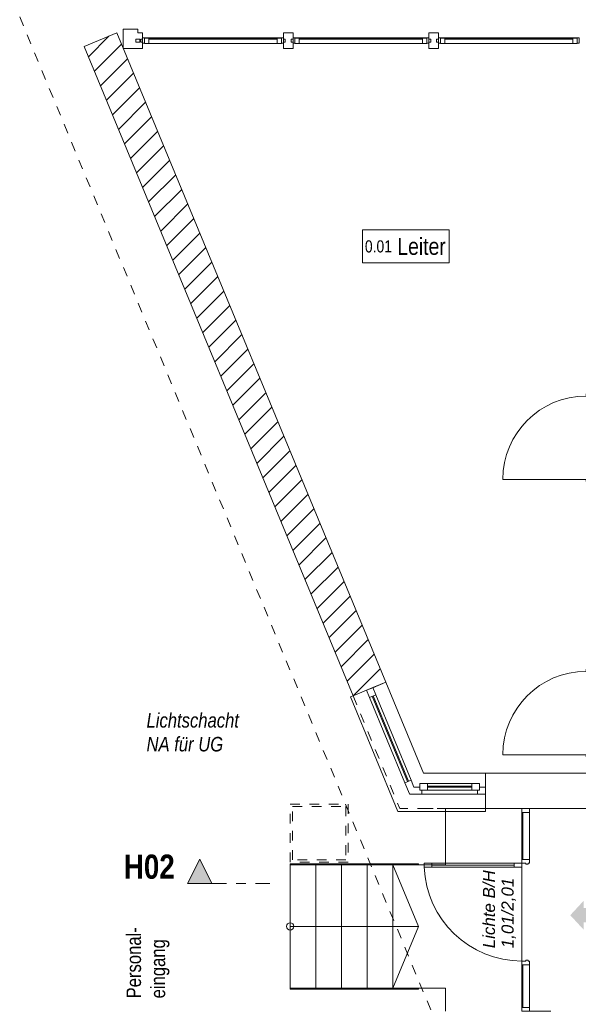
# Model space of a CAD drawing. Header units: metres. Extents: x -79 to 740, y -195 to 69.
# Tile 262 of 306: x 18 to 24, y 45 to 55. Entities that reach past the tile are written whole.
import ezdxf

# ---------------------------------------------------------------- set-up
doc = ezdxf.new("R2010")
doc.units = ezdxf.units.M
doc.header["$MEASUREMENT"] = 0
for name, pattern in [('Schnittlinie', [0.3, 0.15, -0.075, 0, -0.075]), ('Strichlinie eng', [0.115, 0.075, -0.04]), ('Strichlinie_ eng', [0.115, 0.075, -0.04]), ('Untersicht', [0.1, 0.075, -0.025]), ('Wipeout_Contour', [1, 0, -1])]:
    doc.linetypes.add(name, pattern=pattern)
for name, color, linetype in [('10 Fassade', 7, 'Continuous'), ('10 Wand außen', 7, 'Continuous'), ('30 Dach', 7, 'Continuous'), ('40 Treppe', 7, 'Continuous'), ('80 Raum 50stel', 7, 'Continuous'), ('90 Allgemein Dokumentation', 7, 'Continuous'), ('95 Ausführungsplanung Beschriftung', 7, 'Continuous'), ('97 Brandschutz', 7, 'Continuous'), ('97 Brandschutz Dokumentation', 7, 'Continuous'), ('98 Schnitt Marker', 7, 'Continuous')]:
    doc.layers.add(name, color=color, linetype=linetype)
doc.styles.add('ERSTELLTER_STIL_1', font='ARIALN.TTF')
doc.styles.add('ERSTELLTER_STIL_2', font='ARIALN.TTF')
doc.styles.add('ERSTELLTER_STIL_5', font='arial.ttf')
doc.styles.add('ERSTELLTER_STIL_6', font='ARIALN.TTF')

# ---------------------------------------------------------------- blocks, each defined once
blk = doc.blocks.new('1-Flügelfenster 27_3')
at = {"layer": '10 Wand außen', "color": 7, "linetype": 'Continuous', "lineweight": 9}
for p, q in [((-0.557, 0.145), (0.46, 0.145)), ((-0.557, 0), (-0.557, 0.145)), ((-0.557, -0.07), (-0.557, 0)), ((-0.557, -0.07), (-0.557, 0)), ((-0.557, -0.22), (-0.557, -0.07)), ((-0.557, -0.22), (-0.557, -0.25)), ((-0.557, -0.25), (0.724, -0.25))]:
    blk.add_line(p, q, dxfattribs=at)
at = {"layer": '10 Wand außen', "color": 7, "linetype": 'Continuous', "lineweight": 13}
for p, q in [((-0.557, 0), (-0.477, 0)), ((-0.477, 0), (0.477, 0)), ((-0.477, 0), (-0.477, -0.07)), ((0.477, -0.07), (0.477, 0)), ((0.477, 0), (0.557, 0)), ((-0.477, -0.07), (-0.557, -0.07)), ((-0.477, -0.03), (0.477, -0.03)), ((0.477, -0.04), (-0.477, -0.04)), ((0.477, -0.07), (-0.477, -0.07)), ((0.603, -0.07), (0.477, -0.07))]:
    blk.add_line(p, q, dxfattribs=at)
at = {"layer": '10 Wand außen', "color": 7, "linetype": 'Strichlinie eng', "lineweight": 9}
blk.add_line((-0.557, -0.22), (0.703, -0.22), dxfattribs=at)
blk = doc.blocks.new('Blockrahmentür 1-Fl 27_5')
at = {"layer": '10 Wand außen', "color": 7, "linetype": 'Continuous', "lineweight": 13}
for p, q in [((0.43, 0.01), (0.43, 0.87)), ((-0.43, 0.01), (-0.4525, 0.01)), ((-0.4525, 0.01), (-0.4525, 0)), ((-0.4525, 0), (-0.4425, 0)), ((-0.4425, 0), (-0.4425, -0.24)), ((-0.43, -0.01), (-0.43, 0.01)), ((0.43, -0.01), (0.43, 0.01)), ((0.43, 0.01), (0.4525, 0.01)), ((0.4525, 0), (0.4425, 0)), ((0.4425, 0), (0.4425, -0.24)), ((0.4525, 0.01), (0.4525, 0)), ((-0.405, -0.01), (-0.43, -0.01)), ((-0.405, -0.25), (-0.405, -0.01)), ((0.405, -0.25), (0.405, -0.01)), ((0.405, -0.01), (0.43, -0.01)), ((-0.4425, -0.24), (-0.4525, -0.24)), ((-0.4525, -0.24), (-0.4525, -0.25)), ((-0.4525, -0.25), (-0.405, -0.25)), ((0.4525, -0.25), (0.405, -0.25)), ((0.4425, -0.24), (0.4525, -0.24)), ((0.4525, -0.24), (0.4525, -0.25))]:
    blk.add_line(p, q, dxfattribs=at)
at = {"layer": '10 Wand außen', "color": 7, "linetype": 'Continuous', "lineweight": 9}
for p, q in [((-0.4425, 0), (-0.4425, -0.24)), ((-0.4425, 0), (-0.4425, -0.24)), ((0.4425, 0), (0.4425, -0.24)), ((0.4425, 0), (0.4425, -0.24))]:
    blk.add_line(p, q, dxfattribs=at)
blk.add_arc((0.43, 0.01), 0.86, 90, 180, dxfattribs=at)
blk = doc.blocks.new('1-Flügelfenster 27_4')
at = {"layer": '10 Wand außen', "color": 7, "linetype": 'Continuous', "lineweight": 9}
for p, q in [((-0.369, 0.145), (0.272, 0.145)), ((-0.369, 0), (-0.369, 0.145)), ((-0.369, -0.07), (-0.369, 0)), ((-0.369, -0.07), (-0.369, 0)), ((-0.369, -0.22), (-0.369, -0.07)), ((-0.369, -0.22), (-0.369, -0.25)), ((-0.369, -0.25), (0.536, -0.25))]:
    blk.add_line(p, q, dxfattribs=at)
at = {"layer": '10 Wand außen', "color": 7, "linetype": 'Continuous', "lineweight": 13}
for p, q in [((-0.369, 0), (-0.309, 0)), ((-0.309, -0.03), (-0.309, 0.04)), ((-0.309, 0.04), (-0.229, 0.04)), ((-0.309, 0), (-0.309, -0.03)), ((-0.229, 0.04), (0.229, 0.04)), ((-0.229, 0.04), (-0.229, -0.03)), ((-0.229, 0.01), (0.229, 0.01)), ((0.229, -0.03), (0.229, 0.04)), ((0.229, 0.04), (0.309, 0.04)), ((0.309, 0.04), (0.309, -0.03)), ((0.309, -0.03), (0.309, 0)), ((0.309, 0), (0.369, 0)), ((-0.289, -0.07), (-0.369, -0.07)), ((-0.309, -0.03), (-0.289, -0.03)), ((-0.229, -0.03), (-0.309, -0.03)), ((-0.289, -0.03), (-0.289, -0.07)), ((0.289, -0.07), (-0.289, -0.07)), ((0.229, 0), (-0.229, 0)), ((0.229, -0.03), (-0.229, -0.03)), ((0.309, -0.03), (0.229, -0.03)), ((0.289, -0.07), (0.289, -0.03)), ((0.289, -0.03), (0.309, -0.03)), ((0.416, -0.07), (0.289, -0.07))]:
    blk.add_line(p, q, dxfattribs=at)
at = {"layer": '10 Wand außen', "color": 7, "linetype": 'Strichlinie eng', "lineweight": 9}
blk.add_line((-0.369, -0.22), (0.516, -0.22), dxfattribs=at)
blk = doc.blocks.new('Glastür Ol 1-Fl 2S 27_2')
at = {"layer": '10 Wand außen', "color": 7, "linetype": 'Continuous', "lineweight": 13}
for p, q in [((0.442, 0.93), (0.442, 1.01)), ((0.442, 1.01), (0.482, 1.01)), ((0.482, 0.93), (0.442, 0.93)), ((0.442, 0.08), (0.442, 0.93)), ((0.442, 0.93), (0.462, 0.93)), ((0.462, 0.08), (0.462, 0.93)), ((0.462, 0.93), (0.482, 0.93)), ((0.462, 0.93), (0.462, 0.08)), ((0.462, 0.93), (0.462, 0.08)), ((0.482, 1.01), (0.482, 0.93)), ((0.482, 0.93), (0.482, 0.08)), ((-1.047, 0), (-0.528, 0)), ((-1.047, 0), (-1.047, -0.08)), ((-1.007, 0), (-1.047, 0)), ((-1.007, -0.08), (-1.007, 0)), ((-0.568, 0), (-0.568, -0.08)), ((-0.528, 0), (-0.568, 0)), ((-0.528, -0.04), (-0.528, 0)), ((0.442, 0), (0.442, 0.08)), ((0.442, 0.08), (0.482, 0.08)), ((0.462, 0.08), (0.442, 0.08)), ((0.482, 0), (0.442, 0)), ((0.482, 0.08), (0.462, 0.08)), ((0.482, 0.08), (0.482, 0)), ((1.047, 0), (0.482, 0)), ((0.482, 0), (0.482, -0.04)), ((0.522, 0), (0.482, 0)), ((0.522, -0.08), (0.522, 0)), ((1.007, 0), (1.007, -0.08)), ((1.047, 0), (1.007, 0)), ((1.047, -0.08), (1.047, 0)), ((-1.047, -0.08), (-0.528, -0.08)), ((-1.047, -0.08), (-1.007, -0.08)), ((-1.007, -0.01), (-0.568, -0.01)), ((-0.568, -0.08), (-0.528, -0.08)), ((-0.518, -0.04), (-0.528, -0.04)), ((-0.528, -0.08), (-0.528, -0.0654)), ((-0.528, -0.0654), (-0.518, -0.0654)), ((-0.518, -0.0654), (-0.518, -0.04)), ((0.482, -0.04), (0.472, -0.04)), ((0.472, -0.04), (0.472, -0.0654)), ((0.472, -0.0654), (0.482, -0.0654)), ((0.482, -0.0654), (0.482, -0.08)), ((1.047, -0.08), (0.482, -0.08)), ((0.482, -0.08), (0.522, -0.08)), ((1.007, -0.01), (0.522, -0.01)), ((1.007, -0.08), (1.047, -0.08))]:
    blk.add_line(p, q, dxfattribs=at)
at = {"layer": '10 Wand außen', "color": 7, "linetype": 'Continuous', "lineweight": 9}
for p, q in [((-1.047, 0), (-1.047, -0.08)), ((-1.047, 0), (-1.047, -0.08)), ((1.047, 0), (1.047, -0.08)), ((1.047, 0), (1.047, -0.08)), ((-1.047, -0.08), (-1.047, -0.3)), ((1.047, -0.08), (1.047, -0.3))]:
    blk.add_line(p, q, dxfattribs=at)
blk.add_arc((0.482, 0), 1.01, 92.26973, 180, dxfattribs=at)
blk = doc.blocks.new('Pfeil gerade 27')
at = {"layer": '97 Brandschutz', "linetype": 'Continuous', "lineweight": 18, "true_color": 0x60cd00}
blk.add_hatch(color=72, dxfattribs=at).paths.add_polyline_path([(0.3, 0), (0.161, 0.15), (0.161, 0.075), (-0.3, 0.075), (-0.3, -0.075), (0.161, -0.075), (0.161, -0.15)])

msp = doc.modelspace()

# ---------------------------------------------------------------- hatches: boundary and pattern name
at = {"layer": '10 Wand außen', "linetype": 'Continuous', "lineweight": 18, "true_color": 0x1f1f1f}
h = msp.add_hatch(dxfattribs=at)
h.set_pattern_fill('Mauerziegel_HLz_4_0001', color=250, style=0, pattern_type=2)
h.set_pattern_definition([(45, (0, 0), (-0.106066, 0.106066), [])])
h.paths.add_polyline_path([(19.16, 54.962), (18.823, 54.822), (21.601, 48.116), (21.739, 48.173), (21.804, 48.2), (21.938, 48.256)])
at = {"layer": '98 Schnitt Marker', "linetype": 'Continuous', "lineweight": 0, "true_color": 0x000000}
msp.add_hatch(color=18, dxfattribs=at).paths.add_polyline_path([(19.891, 46.178), (20.141, 46.178), (20.016, 46.428)])

# ---------------------------------------------------------------- linework, layer by layer
at = {"layer": '10 Fassade', "color": 7, "linetype": 'Continuous', "lineweight": 13}
for p, q in [((19.376, 55.002), (19.226, 55.002)), ((19.226, 55.002), (19.226, 54.802)), ((19.376, 55.002), (19.376, 54.962)), ((19.356, 54.897), (19.356, 54.867)), ((19.376, 54.897), (19.356, 54.897)), ((19.376, 54.867), (19.356, 54.867)), ((19.396, 54.897), (19.376, 54.897)), ((19.396, 54.867), (19.376, 54.867)), ((19.396, 54.897), (19.396, 54.867)), ((19.406, 54.897), (19.406, 54.867)), ((20.9, 54.897), (20.9, 54.867)), ((20.96, 54.897), (20.96, 54.867)), ((22.404, 54.897), (22.404, 54.867)), ((22.464, 54.897), (22.464, 54.867)), ((19.376, 54.802), (19.226, 54.802)), ((19.426, 54.802), (19.376, 54.802)), ((20.98, 54.802), (20.88, 54.802)), ((22.484, 54.802), (22.384, 54.802))]:
    msp.add_line(p, q, dxfattribs=at)
at = {"layer": '10 Fassade', "color": 7, "linetype": 'Continuous', "lineweight": 13, "flags": 128}
msp.add_lwpolyline([(19.396, 54.897), (19.396, 54.867), (19.356, 54.867), (19.356, 54.897)], close=True, dxfattribs=at)
at = {"layer": '10 Wand außen', "color": 7, "linetype": 'Continuous', "lineweight": 9}
for p, q in [((21.804, 48.2), (21.938, 48.256)), ((21.601, 48.116), (21.739, 48.173)), ((21.739, 48.173), (21.804, 48.2)), ((22.968, 47.172), (22.968, 47.317)), ((22.968, 47.102), (22.968, 47.172)), ((22.968, 46.952), (22.968, 47.102)), ((23.345, 46.952), (23.425, 46.952)), ((23.425, 46.952), (23.645, 46.952))]:
    msp.add_line(p, q, dxfattribs=at)
at = {"layer": '10 Wand außen', "color": 7, "linetype": 'Continuous', "lineweight": 9, "flags": 128}
for points in [[(19.16, 54.962), (18.823, 54.822)], [(21.938, 48.256), (19.16, 54.962)], [(18.823, 54.822), (21.601, 48.116)], [(24.018, 47.317), (22.968, 47.317)], [(22.968, 46.952), (23.345, 46.952)], [(23.645, 46.952), (24.018, 46.952)]]:
    msp.add_lwpolyline(points, dxfattribs=at)
at = {"layer": '10 Wand außen', "color": 7, "linetype": 'Untersicht', "lineweight": 9, "flags": 128}
for points in [[(24.018, 47.317), (22.327, 47.317)], [(22.327, 46.952), (36.015, 46.952)]]:
    msp.add_lwpolyline(points, dxfattribs=at)
at = {"layer": '40 Treppe', "color": 7, "linetype": 'Continuous', "lineweight": 9}
for p, q in [((23.345, 46.952), (22.555, 46.952)), ((22.555, 46.952), (22.555, 46.372)), ((23.345, 44.858), (23.345, 46.952)), ((22.275, 46.382), (20.95, 46.382)), ((20.95, 46.382), (20.95, 46.372)), ((22.275, 46.372), (22.275, 46.382)), ((20.95, 46.372), (22.275, 46.372)), ((21.215, 46.372), (20.95, 46.372)), ((20.95, 46.372), (20.95, 45.097)), ((21.215, 45.097), (21.215, 46.372)), ((21.48, 46.372), (21.215, 46.372)), ((21.215, 46.372), (21.215, 45.097)), ((21.48, 45.097), (21.48, 46.372)), ((21.745, 46.372), (21.48, 46.372)), ((21.48, 46.372), (21.48, 45.097)), ((21.745, 45.097), (21.745, 46.372)), ((22.01, 46.372), (21.745, 46.372)), ((21.745, 46.372), (21.745, 45.097)), ((22.01, 45.097), (22.01, 46.372)), ((22.01, 46.372), (22.01, 45.097)), ((22.555, 46.372), (22.01, 46.372)), ((22.275, 45.734), (22.01, 46.372)), ((22.275, 45.734), (22.01, 46.372)), ((20.95, 45.734), (21.215, 45.734)), ((20.95, 45.734), (21.215, 45.734)), ((21.215, 45.734), (22.01, 45.734)), ((21.215, 45.734), (22.01, 45.734)), ((22.01, 45.734), (22.275, 45.734)), ((22.01, 45.734), (22.275, 45.734)), ((22.01, 45.097), (22.275, 45.734)), ((22.01, 45.097), (22.275, 45.734)), ((22.275, 45.097), (20.95, 45.097)), ((20.95, 45.097), (20.95, 45.087)), ((20.95, 45.097), (21.215, 45.097)), ((20.95, 45.087), (22.275, 45.087)), ((21.215, 45.097), (21.48, 45.097)), ((21.48, 45.097), (21.745, 45.097)), ((21.745, 45.097), (22.01, 45.097)), ((22.01, 45.097), (22.555, 45.097)), ((22.275, 45.087), (22.275, 45.097)), ((22.555, 45.097), (22.555, 44.858))]:
    msp.add_line(p, q, dxfattribs=at)
at = {"layer": '40 Treppe', "color": 7, "linetype": 'Continuous', "lineweight": 9, "flags": 128}
msp.add_lwpolyline([(20.95, 45.697, 1), (20.95, 45.772, 1)], format="xyb", close=True, dxfattribs=at)
at = {"layer": '80 Raum 50stel', "color": 8, "linetype": 'Continuous', "lineweight": 18, "flags": 128}
msp.add_lwpolyline([(21.698, 52.589), (22.593, 52.589), (22.593, 52.928), (21.698, 52.928), (21.698, 52.589)], close=True, dxfattribs=at)
at = {"layer": '90 Allgemein Dokumentation', "color": 7, "linetype": 'Strichlinie_ eng', "lineweight": 9}
for points in [[(20.95, 46.997), (21.55, 46.997), (21.55, 46.397), (20.95, 46.397)], [(20.975, 46.972), (21.525, 46.972), (21.525, 46.422), (20.975, 46.422)]]:
    msp.add_lwpolyline(points, close=True, dxfattribs=at)
at = {"layer": '98 Schnitt Marker', "color": 7, "linetype": 'Schnittlinie', "lineweight": 9}
msp.add_line((20.141, 46.178), (20.766, 46.178), dxfattribs=at)
at = {"layer": '98 Schnitt Marker', "color": 7, "linetype": 'Continuous', "lineweight": 9, "flags": 128}
msp.add_lwpolyline([(19.891, 46.178), (20.141, 46.178), (20.016, 46.428)], close=True, dxfattribs=at)

# ---------------------------------------------------------------- block references
at = {"layer": '10 Wand außen', "color": 7, "linetype": 'Continuous', "lineweight": 13, "xscale": -1, "rotation": 90}
for p in [(24.018, 50.782), (24.018, 47.938)]:
    msp.add_blockref('Blockrahmentür 1-Fl 27_5', p, dxfattribs=at)
at = {"layer": '10 Wand außen', "color": 7, "linetype": 'Continuous', "lineweight": 13}
for name, p, rotation in [('1-Flügelfenster 27_3', (22.017, 47.686), 292.4999999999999), ('Glastür Ol 1-Fl 2S 27_2', (23.345, 45.905), 90)]:
    msp.add_blockref(name, p, dxfattribs=dict(at, rotation=rotation))
at = {"layer": '10 Wand außen', "color": 7, "linetype": 'Continuous', "lineweight": 13, "xscale": -1}
msp.add_blockref('1-Flügelfenster 27_4', (22.599, 47.172), dxfattribs=at)
at = {"layer": '97 Brandschutz', "color": 7, "linetype": 'Continuous', "lineweight": 13, "xscale": -1}
msp.add_blockref('Pfeil gerade 27', (24.145, 45.85), dxfattribs=at)

# ---------------------------------------------------------------- texts
at = {"layer": '80 Raum 50stel', "color": 7, "linetype": 'Continuous', "lineweight": 9, "insert": (21.723, 52.668), "char_height": 0.125, "attachment_point": 7, "style": 'ERSTELLTER_STIL_2'}
msp.add_mtext('\\A1;{\\pql;\\fArial Narrow|b0|i0|c0|p0;\\W1.000000;0.01\\fArial Narrow|b0|i0|c0|p0;\\H1.400000x;\\W1.000000; Leiter}', dxfattribs=at)
at = {"layer": '95 Ausführungsplanung Beschriftung', "color": 7, "linetype": 'Continuous', "lineweight": 9, "insert": (19.259, 44.991), "char_height": 0.15, "attachment_point": 1, "rotation": 90, "line_spacing_factor": 0.996837, "style": 'ERSTELLTER_STIL_2'}
msp.add_mtext('\\A1;{\\pql;\\fArial Narrow|b0|i0|c0|p0;\\W1.000000;Personal\\fArial Narrow|b0|i0|c0|p0;\\W1.000000;-\\P\\pql;\\fArial Narrow|b0|i0|c0|p0;\\W1.000000;eingang}', dxfattribs=at)
at = {"layer": '97 Brandschutz Dokumentation', "color": 7, "linetype": 'Continuous', "lineweight": 9, "insert": (19.466, 47.938), "char_height": 0.15, "attachment_point": 1, "line_spacing_factor": 0.984555, "style": 'ERSTELLTER_STIL_6'}
msp.add_mtext('\\A1;{\\pql;\\fArial Narrow|b0|i1|c0|p0;\\W1.000000;Lichtschacht\\P\\pql;\\fArial Narrow|b0|i1|c0|p0;\\W1.000000;NA\\fArial Narrow|b0|i1|c0|p0;\\W1.000000; für UG}', dxfattribs=at)
at = {"layer": '97 Brandschutz Dokumentation', "color": 7, "linetype": 'Continuous', "lineweight": 9, "insert": (22.942, 45.509), "char_height": 0.125, "attachment_point": 1, "rotation": 90, "line_spacing_factor": 0.923581, "style": 'ERSTELLTER_STIL_5'}
msp.add_mtext('\\A1;{\\pql;\\fArial|b0|i1|c0|p0;\\W1.000000;Lichte B/H\\P\\pql;\\fArial|b0|i1|c0|p0;\\W1.000000;1,01\\fArial|b0|i1|c0|p0;\\W1.000000;/\\fArial|b0|i1|c0|p0;\\W1.000000;2,01}', dxfattribs=at)
at = {"layer": '98 Schnitt Marker', "color": 7, "lineweight": 9, "insert": (19.232, 46.223), "char_height": 0.25, "attachment_point": 7, "style": 'ERSTELLTER_STIL_1'}
msp.add_mtext('\\A1;{\\pql;\\pt0;\\fArial Narrow|b1|i0|c0|p0;\\W1.000000;H02}', dxfattribs=at)

# ---------------------------------------------------------------- wipeouts: each hides what was drawn before it
at = {"color": 254, "linetype": 'Wipeout_Contour', "lineweight": 0, "ltscale": 238.357337}
msp.add_wipeout([(23.873, 54.907), (22.549, 54.907), (22.549, 54.852), (23.873, 54.852)], dxfattribs=at).dxf.layer = '10 Fassade'

# ---------------------------------------------------------------- next in the draw order: linework, layer by layer
at = {"layer": '10 Fassade', "color": 7, "linetype": 'Continuous', "lineweight": 13}
msp.add_line((23.873, 54.852), (22.549, 54.852), dxfattribs=at)

# ---------------------------------------------------------------- next in the draw order: wipeouts: each hides what was drawn before it
at = {"color": 254, "linetype": 'Wipeout_Contour', "lineweight": 0, "ltscale": 233.86551}
msp.add_wipeout([(20.815, 54.907), (19.491, 54.907), (19.491, 54.852), (20.815, 54.852)], dxfattribs=at).dxf.layer = '10 Fassade'
at = {"color": 254, "linetype": 'Wipeout_Contour', "lineweight": 0, "ltscale": 236.042229}
msp.add_wipeout([(22.319, 54.907), (21.045, 54.907), (21.045, 54.852), (22.319, 54.852)], dxfattribs=at).dxf.layer = '10 Fassade'
at = {"color": 254, "linetype": 'Wipeout_Contour', "lineweight": 0, "ltscale": 238.468683}
msp.add_wipeout([(22.529, 54.912), (22.529, 54.907), (23.893, 54.907), (23.893, 54.912)], dxfattribs=at).dxf.layer = '10 Fassade'

# ---------------------------------------------------------------- next in the draw order: linework, layer by layer
at = {"layer": '10 Fassade', "color": 7, "linetype": 'Continuous', "lineweight": 13}
for p, q in [((22.484, 54.962), (22.484, 54.897)), ((20.815, 54.852), (19.491, 54.852)), ((22.319, 54.852), (21.045, 54.852)), ((22.484, 54.897), (22.464, 54.897)), ((22.484, 54.867), (22.464, 54.867)), ((22.484, 54.867), (22.484, 54.802)), ((22.549, 54.907), (23.873, 54.907)), ((23.873, 54.897), (22.549, 54.897))]:
    msp.add_line(p, q, dxfattribs=at)
at = {"layer": '10 Fassade', "color": 7, "linetype": 'Continuous', "lineweight": 13, "flags": 128}
for points in [[(22.484, 54.912), (22.529, 54.912), (22.529, 54.907), (22.504, 54.907), (22.504, 54.857), (22.484, 54.857)], [(22.504, 54.907), (22.549, 54.907), (22.549, 54.852), (22.504, 54.852)], [(22.529, 54.912), (23.893, 54.912), (23.893, 54.907), (22.529, 54.907)], [(23.918, 54.852), (23.873, 54.852), (23.873, 54.907), (23.918, 54.907)], [(23.938, 54.857), (23.918, 54.857), (23.918, 54.907), (23.893, 54.907), (23.893, 54.912), (23.938, 54.912)]]:
    msp.add_lwpolyline(points, close=True, dxfattribs=at)

# ---------------------------------------------------------------- next in the draw order: wipeouts: each hides what was drawn before it
at = {"color": 254, "linetype": 'Wipeout_Contour', "lineweight": 0, "ltscale": 233.979019}
msp.add_wipeout([(19.471, 54.912), (19.471, 54.907), (20.835, 54.907), (20.835, 54.912)], dxfattribs=at).dxf.layer = '10 Fassade'
at = {"color": 254, "linetype": 'Wipeout_Contour', "lineweight": 0, "ltscale": 236.15465}
msp.add_wipeout([(21.025, 54.912), (21.025, 54.907), (22.339, 54.907), (22.339, 54.912)], dxfattribs=at).dxf.layer = '10 Fassade'

# ---------------------------------------------------------------- next in the draw order: linework, layer by layer
at = {"layer": '10 Fassade', "color": 7, "linetype": 'Continuous', "lineweight": 13}
for p, q in [((19.426, 54.962), (19.376, 54.962)), ((19.426, 54.962), (19.426, 54.897)), ((20.88, 54.962), (20.88, 54.897)), ((20.98, 54.962), (20.88, 54.962)), ((20.98, 54.962), (20.98, 54.897)), ((22.384, 54.962), (22.384, 54.897)), ((22.484, 54.962), (22.384, 54.962)), ((19.426, 54.897), (19.406, 54.897)), ((19.426, 54.867), (19.406, 54.867)), ((19.426, 54.867), (19.426, 54.802)), ((19.491, 54.907), (20.815, 54.907)), ((20.815, 54.897), (19.491, 54.897)), ((20.9, 54.897), (20.88, 54.897)), ((20.9, 54.867), (20.88, 54.867)), ((20.88, 54.867), (20.88, 54.802)), ((20.98, 54.897), (20.96, 54.897)), ((20.98, 54.867), (20.96, 54.867)), ((20.98, 54.867), (20.98, 54.802)), ((21.045, 54.907), (22.319, 54.907)), ((22.319, 54.897), (21.045, 54.897)), ((22.404, 54.897), (22.384, 54.897)), ((22.404, 54.867), (22.384, 54.867)), ((22.384, 54.867), (22.384, 54.802))]:
    msp.add_line(p, q, dxfattribs=at)
at = {"layer": '10 Fassade', "color": 7, "linetype": 'Continuous', "lineweight": 13, "flags": 128}
for points in [[(19.426, 54.912), (19.471, 54.912), (19.471, 54.907), (19.446, 54.907), (19.446, 54.857), (19.426, 54.857)], [(19.446, 54.907), (19.491, 54.907), (19.491, 54.852), (19.446, 54.852)], [(19.471, 54.912), (20.835, 54.912), (20.835, 54.907), (19.471, 54.907)], [(20.86, 54.852), (20.815, 54.852), (20.815, 54.907), (20.86, 54.907)], [(20.88, 54.857), (20.86, 54.857), (20.86, 54.907), (20.835, 54.907), (20.835, 54.912), (20.88, 54.912)], [(20.98, 54.912), (21.025, 54.912), (21.025, 54.907), (21, 54.907), (21, 54.857), (20.98, 54.857)], [(21, 54.907), (21.045, 54.907), (21.045, 54.852), (21, 54.852)], [(21.025, 54.912), (22.339, 54.912), (22.339, 54.907), (21.025, 54.907)], [(22.364, 54.852), (22.319, 54.852), (22.319, 54.907), (22.364, 54.907)], [(22.384, 54.857), (22.364, 54.857), (22.364, 54.907), (22.339, 54.907), (22.339, 54.912), (22.384, 54.912)]]:
    msp.add_lwpolyline(points, close=True, dxfattribs=at)
at = {"layer": '30 Dach', "color": 7, "linetype": 'Strichlinie_ eng', "lineweight": 9}
msp.add_line((18.155, 55.128), (26.187, 35.737), dxfattribs=at)

doc.saveas('drawing.dxf')
